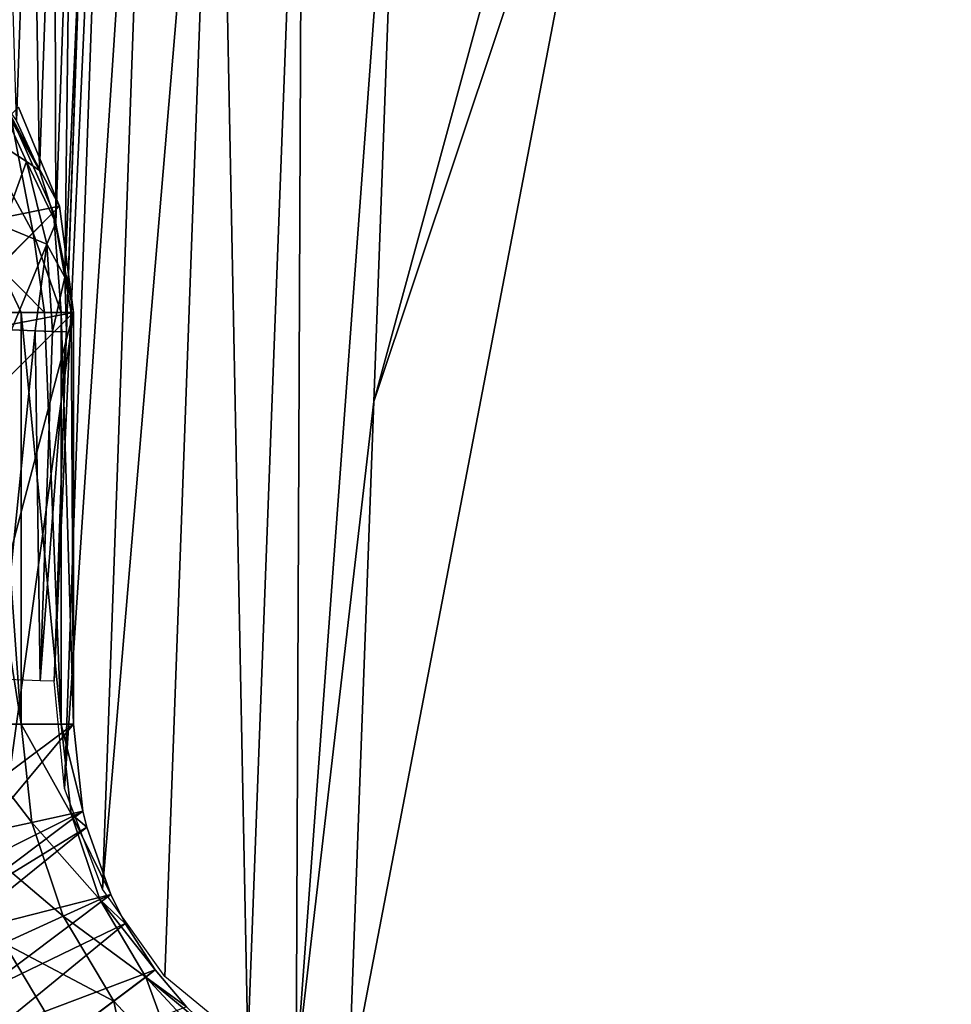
# Model space of a CAD drawing. Header units: millimetres. Extents: x -43.6 to 43.6, y -43.6 to 43.6.
# Tile 413 of 637: x 8.963 to 9.53, y 31.134 to 31.733. Entities that reach past the tile are written whole.
import ezdxf

# ---------------------------------------------------------------- set-up
doc = ezdxf.new("R2010")
doc.units = ezdxf.units.MM
doc.header["$LTSCALE"] = 52.148148
for name, color, linetype in [('150', 7, 'CONTINUOUS'), ('153', 7, 'CONTINUOUS'), ('177', 7, 'CONTINUOUS'), ('187', 7, 'CONTINUOUS'), ('196', 7, 'CONTINUOUS'), ('197', 7, 'CONTINUOUS'), ('284', 7, 'CONTINUOUS'), ('298', 7, 'CONTINUOUS'), ('299', 7, 'CONTINUOUS'), ('33', 7, 'CONTINUOUS'), ('39', 7, 'CONTINUOUS'), ('43', 7, 'CONTINUOUS'), ('44', 7, 'CONTINUOUS'), ('71', 7, 'CONTINUOUS'), ('80', 7, 'CONTINUOUS')]:
    doc.layers.add(name, color=color, linetype=linetype)

msp = doc.modelspace()

# ---------------------------------------------------------------- linework, layer by layer
at = {"layer": '150', "linetype": 'Continuous'}
msp.add_3dface([(11.47044, 31.2712, 10.77412), (9.38615, 31.95873, 10.77442), (10.50098, 35.33269, 23.93032), (11.47044, 31.2712, 10.77412)], dxfattribs=at)
at = {"layer": '153', "color": 2, "linetype": 'Continuous'}
for points in [[(9.14446, 34.19862, 25.93032), (6.88916, 34.72339, 25.93032), (7.35349, 28.09319, 2.36968), (9.14446, 34.19862, 25.93032)], [(8.37431, 27.80594, 2.36968), (9.14446, 34.19862, 25.93032), (7.35349, 28.09319, 2.36968), (8.37431, 27.80594, 2.36968)], [(11.36138, 33.52738, 25.93032), (9.14446, 34.19862, 25.93032), (8.37431, 27.80594, 2.36968), (11.36138, 33.52738, 25.93032)], [(9.38426, 27.48156, 2.36968), (11.36138, 33.52738, 25.93032), (8.37431, 27.80594, 2.36968), (9.38426, 27.48156, 2.36968)], [(10.3817, 27.12055, 2.36968), (11.36138, 33.52738, 25.93032), (9.38426, 27.48156, 2.36968), (10.3817, 27.12055, 2.36968)]]:
    msp.add_3dface(points, dxfattribs=at)
at = {"layer": '177', "linetype": 'Continuous'}
for points in [[(9.19548, 31.96697, 9.85045), (9.30427, 31.96352, 10.62144), (9.17835, 31.50074, -3.11055), (9.19548, 31.96697, 9.85045)], [(9.30427, 31.96352, 10.62144), (9.33101, 31.95718, 10.66155), (9.17835, 31.50074, -3.11055), (9.30427, 31.96352, 10.62144)], [(11.43957, 31.26443, 10.66126), (9.16293, 31.08138, -14.75872), (9.33101, 31.95718, 10.66155), (11.43957, 31.26443, 10.66126)], [(9.33101, 31.95718, 10.66155), (9.16293, 31.08138, -14.75872), (9.17835, 31.50074, -3.11055), (9.33101, 31.95718, 10.66155)], [(11.232, 30.39496, -14.75872), (9.16293, 31.08138, -14.75872), (11.43957, 31.26443, 10.66126), (11.232, 30.39496, -14.75872)]]:
    msp.add_3dface(points, dxfattribs=at)
at = {"layer": '187', "linetype": 'Continuous'}
for points in [[(8.98376, 31.33039, -14.75), (8.99119, 31.5432, -14.75), (9.00035, 31.8054, -4.73691), (8.98376, 31.33039, -14.75)], [(8.9984, 31.74957, -3.11275), (8.98376, 31.33039, -14.75), (9.00035, 31.8054, -4.73691), (8.9984, 31.74957, -3.11275)]]:
    msp.add_3dface(points, dxfattribs=at)
at = {"layer": '196', "linetype": 'Continuous'}
for points in [[(8.98376, 31.33039, -14.75), (8.9984, 31.74957, -3.11275), (9.02108, 32.15027, 9.84408), (8.98376, 31.33039, -14.75)], [(8.99007, 31.26505, -14.75234), (8.98376, 31.33039, -14.75), (9.02108, 32.15027, 9.84408), (8.99007, 31.26505, -14.75234)], [(9.04452, 32.08845, 9.84627), (8.99007, 31.26505, -14.75234), (9.02108, 32.15027, 9.84408), (9.04452, 32.08845, 9.84627)], [(9.01306, 31.20368, -14.75452), (8.99007, 31.26505, -14.75234), (9.04452, 32.08845, 9.84627), (9.01306, 31.20368, -14.75452)], [(9.08337, 32.03492, 9.84815), (9.01306, 31.20368, -14.75452), (9.04452, 32.08845, 9.84627), (9.08337, 32.03492, 9.84815)], [(9.05104, 31.15051, -14.75638), (9.01306, 31.20368, -14.75452), (9.08337, 32.03492, 9.84815), (9.05104, 31.15051, -14.75638)], [(9.10162, 31.10891, -14.75781), (9.05104, 31.15051, -14.75638), (9.08337, 32.03492, 9.84815), (9.10162, 31.10891, -14.75781)], [(9.13491, 31.99346, 9.84958), (9.10162, 31.10891, -14.75781), (9.08337, 32.03492, 9.84815), (9.13491, 31.99346, 9.84958)], [(9.13108, 31.0932, -14.75834), (9.10162, 31.10891, -14.75781), (9.13491, 31.99346, 9.84958), (9.13108, 31.0932, -14.75834)], [(9.19548, 31.96697, 9.85045), (9.13108, 31.0932, -14.75834), (9.13491, 31.99346, 9.84958), (9.19548, 31.96697, 9.85045)], [(9.19548, 31.96697, 9.85045), (9.17835, 31.50074, -3.11055), (9.13108, 31.0932, -14.75834), (9.19548, 31.96697, 9.85045)], [(9.17835, 31.50074, -3.11055), (9.16293, 31.08138, -14.75872), (9.13108, 31.0932, -14.75834), (9.17835, 31.50074, -3.11055)]]:
    msp.add_3dface(points, dxfattribs=at)
at = {"layer": '197', "linetype": 'Continuous'}
for points in [[(9.38615, 31.95873, 10.77442), (11.43957, 31.26443, 10.66126), (9.33101, 31.95718, 10.66155), (9.38615, 31.95873, 10.77442)], [(9.38615, 31.95873, 10.77442), (11.47044, 31.2712, 10.77412), (11.43957, 31.26443, 10.66126), (9.38615, 31.95873, 10.77442)]]:
    msp.add_3dface(points, dxfattribs=at)
at = {"layer": '284', "linetype": 'Continuous'}
for points in [[(8.95199, 31.96205, -4.74097), (8.96995, 31.93383, -4.74025), (8.96072, 31.67177, -14.75334), (8.95199, 31.96205, -4.74097)], [(8.96072, 31.67177, -14.75334), (8.96995, 31.93383, -4.74025), (8.97474, 31.64147, -14.75256), (8.96072, 31.67177, -14.75334)], [(8.96995, 31.93383, -4.74025), (8.98398, 31.90346, -4.73946), (8.97474, 31.64147, -14.75256), (8.96995, 31.93383, -4.74025)], [(8.97474, 31.64147, -14.75256), (8.98398, 31.90346, -4.73946), (8.98461, 31.60954, -14.75173), (8.97474, 31.64147, -14.75256)], [(8.98398, 31.90346, -4.73946), (8.99382, 31.87149, -4.73864), (8.98461, 31.60954, -14.75173), (8.98398, 31.90346, -4.73946)], [(8.98461, 31.60954, -14.75173), (8.99382, 31.87149, -4.73864), (8.99012, 31.57659, -14.75087), (8.98461, 31.60954, -14.75173)], [(8.99382, 31.87149, -4.73864), (9.00035, 31.8054, -4.73691), (8.99012, 31.57659, -14.75087), (8.99382, 31.87149, -4.73864)], [(9.00035, 31.8054, -4.73691), (8.99119, 31.5432, -14.75), (8.99012, 31.57659, -14.75087), (9.00035, 31.8054, -4.73691)]]:
    msp.add_3dface(points, dxfattribs=at)
at = {"layer": '298', "linetype": 'Continuous'}
for points in [[(8.96679, 31.64698, -14.80134), (8.93614, 31.66684, -14.85654), (8.94606, 31.69186, -14.78176), (8.96679, 31.64698, -14.80134)], [(8.96072, 31.67177, -14.75334), (8.97474, 31.64147, -14.75256), (8.94606, 31.69186, -14.78176), (8.96072, 31.67177, -14.75334)], [(8.97474, 31.64147, -14.75256), (8.96679, 31.64698, -14.80134), (8.94606, 31.69186, -14.78176), (8.97474, 31.64147, -14.75256)], [(8.95265, 31.60747, -14.87151), (8.93614, 31.66684, -14.85654), (8.96679, 31.64698, -14.80134), (8.95265, 31.60747, -14.87151)], [(8.97926, 31.59651, -14.8125), (8.95265, 31.60747, -14.87151), (8.96679, 31.64698, -14.80134), (8.97926, 31.59651, -14.8125)], [(8.97474, 31.64147, -14.75256), (8.98461, 31.60954, -14.75173), (8.96679, 31.64698, -14.80134), (8.97474, 31.64147, -14.75256)], [(8.98461, 31.60954, -14.75173), (8.97926, 31.59651, -14.8125), (8.96679, 31.64698, -14.80134), (8.98461, 31.60954, -14.75173)], [(8.98461, 31.60954, -14.75173), (8.99012, 31.57659, -14.75087), (8.97926, 31.59651, -14.8125), (8.98461, 31.60954, -14.75173)], [(8.95774, 31.54436, -14.87496), (8.95265, 31.60747, -14.87151), (8.97926, 31.59651, -14.8125), (8.95774, 31.54436, -14.87496)], [(8.97221, 31.54386, -14.84559), (8.95774, 31.54436, -14.87496), (8.97926, 31.59651, -14.8125), (8.97221, 31.54386, -14.84559)], [(8.98271, 31.54349, -14.81457), (8.97221, 31.54386, -14.84559), (8.97926, 31.59651, -14.8125), (8.98271, 31.54349, -14.81457)], [(8.99012, 31.57659, -14.75087), (8.98271, 31.54349, -14.81457), (8.97926, 31.59651, -14.8125), (8.99012, 31.57659, -14.75087)], [(8.99012, 31.57659, -14.75087), (8.99119, 31.5432, -14.75), (8.98271, 31.54349, -14.81457), (8.99012, 31.57659, -14.75087)]]:
    msp.add_3dface(points, dxfattribs=at)
at = {"layer": '299', "linetype": 'Continuous'}
for points in [[(8.95774, 31.54436, -14.87496), (8.97221, 31.54386, -14.84559), (8.95029, 31.33156, -14.875), (8.95774, 31.54436, -14.87496)], [(8.95029, 31.33156, -14.875), (8.97221, 31.54386, -14.84559), (8.97525, 31.33068, -14.8147), (8.95029, 31.33156, -14.875)], [(8.97221, 31.54386, -14.84559), (8.98271, 31.54349, -14.81457), (8.97525, 31.33068, -14.8147), (8.97221, 31.54386, -14.84559)], [(8.98271, 31.54349, -14.81457), (8.99119, 31.5432, -14.75), (8.97525, 31.33068, -14.8147), (8.98271, 31.54349, -14.81457)], [(8.99119, 31.5432, -14.75), (8.98376, 31.33039, -14.75), (8.97525, 31.33068, -14.8147), (8.99119, 31.5432, -14.75)]]:
    msp.add_3dface(points, dxfattribs=at)
at = {"layer": '33', "color": 40, "linetype": 'Continuous', "true_color": 0xffde00}
for points in [[(8.91352, 31.47296, -19.95436), (8.99556, 31.555, -15.25436), (8.91352, 31.24283, -19.95436), (8.91352, 31.47296, -19.95436)], [(8.91352, 31.24283, -19.95436), (8.99556, 31.555, -15.25436), (8.95666, 31.27512, -17.48309), (8.91352, 31.24283, -19.95436)], [(8.95666, 31.27512, -17.48309), (8.99556, 31.555, -15.25436), (8.99556, 31.30421, -15.25436), (8.95666, 31.27512, -17.48309)]]:
    msp.add_3dface(points, dxfattribs=at)
at = {"layer": '39', "color": 40, "linetype": 'Continuous', "true_color": 0xffde00}
for points in [[(8.98703, 31.61965, -15.25534), (8.88001, 31.59792, -19.95596), (8.96202, 31.68, -15.25596), (8.98703, 31.61965, -15.25534)], [(8.90499, 31.53764, -19.95534), (8.88001, 31.59792, -19.95596), (8.98703, 31.61965, -15.25534), (8.90499, 31.53764, -19.95534)], [(8.99556, 31.555, -15.25436), (8.90499, 31.53764, -19.95534), (8.98703, 31.61965, -15.25534), (8.99556, 31.555, -15.25436)], [(8.99556, 31.555, -15.25436), (8.91352, 31.47296, -19.95436), (8.90499, 31.53764, -19.95534), (8.99556, 31.555, -15.25436)]]:
    msp.add_3dface(points, dxfattribs=at)
at = {"layer": '43', "color": 40, "linetype": 'Continuous', "true_color": 0xffde00}
for points in [[(8.92391, 31.30421, -15.07477), (8.96354, 31.30421, -15.12753), (8.92393, 31.555, -15.07479), (8.92391, 31.30421, -15.07477)], [(8.92393, 31.555, -15.07479), (8.96354, 31.30421, -15.12753), (8.94549, 31.555, -15.09986), (8.92393, 31.555, -15.07479)], [(8.94549, 31.555, -15.09986), (8.96354, 31.30421, -15.12753), (8.96356, 31.555, -15.12756), (8.94549, 31.555, -15.09986)], [(8.96354, 31.30421, -15.12753), (8.988, 31.30421, -15.18881), (8.96356, 31.555, -15.12756), (8.96354, 31.30421, -15.12753)], [(8.96356, 31.555, -15.12756), (8.988, 31.30421, -15.18881), (8.97782, 31.555, -15.1574), (8.96356, 31.555, -15.12756)], [(8.97782, 31.555, -15.1574), (8.988, 31.30421, -15.18881), (8.98801, 31.555, -15.18885), (8.97782, 31.555, -15.1574)], [(8.988, 31.30421, -15.18881), (8.99556, 31.30421, -15.25436), (8.98801, 31.555, -15.18885), (8.988, 31.30421, -15.18881)], [(8.98801, 31.555, -15.18885), (8.99556, 31.30421, -15.25436), (8.99395, 31.555, -15.22138), (8.98801, 31.555, -15.18885)], [(8.99556, 31.30421, -15.25436), (8.99556, 31.555, -15.25436), (8.99395, 31.555, -15.22138), (8.99556, 31.30421, -15.25436)]]:
    msp.add_3dface(points, dxfattribs=at)
at = {"layer": '44', "color": 40, "linetype": 'Continuous', "true_color": 0xffde00}
for points in [[(8.95717, 31.67515, -15.19256), (8.94076, 31.65874, -15.13317), (8.97082, 31.60345, -15.15291), (8.95717, 31.67515, -15.19256)], [(8.98703, 31.61965, -15.25534), (8.96202, 31.68, -15.25596), (8.95717, 31.67515, -15.19256), (8.98703, 31.61965, -15.25534)], [(8.98703, 31.61965, -15.25534), (8.95717, 31.67515, -15.19256), (8.98338, 31.61601, -15.20272), (8.98703, 31.61965, -15.25534)], [(8.98338, 31.61601, -15.20272), (8.95717, 31.67515, -15.19256), (8.97082, 31.60345, -15.15291), (8.98338, 31.61601, -15.20272)], [(8.97082, 31.60345, -15.15291), (8.94076, 31.65874, -15.13317), (8.9501, 31.58272, -15.1089), (8.97082, 31.60345, -15.15291)], [(8.98801, 31.555, -15.18885), (8.98338, 31.61601, -15.20272), (8.97082, 31.60345, -15.15291), (8.98801, 31.555, -15.18885)], [(8.99556, 31.555, -15.25436), (8.98703, 31.61965, -15.25534), (8.98338, 31.61601, -15.20272), (8.99556, 31.555, -15.25436)], [(8.99395, 31.555, -15.22138), (8.99556, 31.555, -15.25436), (8.98338, 31.61601, -15.20272), (8.99395, 31.555, -15.22138)], [(8.98801, 31.555, -15.18885), (8.99395, 31.555, -15.22138), (8.98338, 31.61601, -15.20272), (8.98801, 31.555, -15.18885)], [(8.97782, 31.555, -15.1574), (8.97082, 31.60345, -15.15291), (8.9501, 31.58272, -15.1089), (8.97782, 31.555, -15.1574)], [(8.97782, 31.555, -15.1574), (8.98801, 31.555, -15.18885), (8.97082, 31.60345, -15.15291), (8.97782, 31.555, -15.1574)], [(8.94549, 31.555, -15.09986), (8.96356, 31.555, -15.12756), (8.9501, 31.58272, -15.1089), (8.94549, 31.555, -15.09986)], [(8.96356, 31.555, -15.12756), (8.97782, 31.555, -15.1574), (8.9501, 31.58272, -15.1089), (8.96356, 31.555, -15.12756)]]:
    msp.add_3dface(points, dxfattribs=at)
at = {"layer": '71', "color": 40, "linetype": 'Continuous', "true_color": 0xffde00}
for points in [[(8.95666, 31.27512, -17.48309), (8.99556, 31.30421, -15.25436), (8.91586, 31.20867, -19.95477), (8.95666, 31.27512, -17.48309)], [(8.91586, 31.20867, -19.95477), (8.99556, 31.30421, -15.25436), (9.00125, 31.25112, -15.25496), (8.91586, 31.20867, -19.95477)], [(8.91922, 31.18971, -19.95496), (8.91586, 31.20867, -19.95477), (9.00125, 31.25112, -15.25496), (8.91922, 31.18971, -19.95496)], [(9.00354, 31.2415, -15.25504), (8.91922, 31.18971, -19.95496), (9.00125, 31.25112, -15.25496), (9.00354, 31.2415, -15.25504)], [(8.92257, 31.17611, -19.95508), (8.91922, 31.18971, -19.95496), (9.00354, 31.2415, -15.25504), (8.92257, 31.17611, -19.95508)], [(9.01812, 31.20037, -15.25532), (8.92257, 31.17611, -19.95508), (9.00354, 31.2415, -15.25504), (9.01812, 31.20037, -15.25532)], [(8.93608, 31.13902, -19.95533), (8.92257, 31.17611, -19.95508), (9.01812, 31.20037, -15.25532), (8.93608, 31.13902, -19.95533)], [(9.027, 31.18278, -15.2554), (8.93608, 31.13902, -19.95533), (9.01812, 31.20037, -15.25532), (9.027, 31.18278, -15.2554)], [(8.94712, 31.11761, -19.95541), (8.93608, 31.13902, -19.95533), (9.027, 31.18278, -15.2554), (8.94712, 31.11761, -19.95541)], [(9.04531, 31.15451, -15.25545), (8.94712, 31.11761, -19.95541), (9.027, 31.18278, -15.2554), (9.04531, 31.15451, -15.25545)], [(8.96335, 31.09304, -19.95545), (8.94712, 31.11761, -19.95541), (9.04531, 31.15451, -15.25545), (8.96335, 31.09304, -19.95545)], [(9.06429, 31.13202, -15.25541), (8.96335, 31.09304, -19.95545), (9.04531, 31.15451, -15.25545), (9.06429, 31.13202, -15.25541)]]:
    msp.add_3dface(points, dxfattribs=at)
at = {"layer": '80', "color": 40, "linetype": 'Continuous', "true_color": 0xffde00}
for points in [[(8.96354, 31.30421, -15.12753), (8.92391, 31.30421, -15.07477), (8.97016, 31.24438, -15.12787), (8.96354, 31.30421, -15.12753)], [(8.97016, 31.24438, -15.12787), (8.92391, 31.30421, -15.07477), (8.93145, 31.23597, -15.07498), (8.97016, 31.24438, -15.12787)], [(8.988, 31.30421, -15.18881), (8.96354, 31.30421, -15.12753), (8.99398, 31.24955, -15.18929), (8.988, 31.30421, -15.18881)], [(8.99398, 31.24955, -15.18929), (8.96354, 31.30421, -15.12753), (8.97016, 31.24438, -15.12787), (8.99398, 31.24955, -15.18929)], [(8.99556, 31.30421, -15.25436), (8.988, 31.30421, -15.18881), (9.00125, 31.25112, -15.25496), (8.99556, 31.30421, -15.25436)], [(9.00125, 31.25112, -15.25496), (8.988, 31.30421, -15.18881), (8.99398, 31.24955, -15.18929), (9.00125, 31.25112, -15.25496)], [(8.99398, 31.24955, -15.18929), (8.97016, 31.24438, -15.12787), (9.01141, 31.19738, -15.18959), (8.99398, 31.24955, -15.18929)], [(9.00354, 31.2415, -15.25504), (9.00125, 31.25112, -15.25496), (8.99398, 31.24955, -15.18929), (9.00354, 31.2415, -15.25504)], [(9.01812, 31.20037, -15.25532), (9.00354, 31.2415, -15.25504), (8.99398, 31.24955, -15.18929), (9.01812, 31.20037, -15.25532)], [(9.01812, 31.20037, -15.25532), (8.99398, 31.24955, -15.18929), (9.01141, 31.19738, -15.18959), (9.01812, 31.20037, -15.25532)], [(8.97016, 31.24438, -15.12787), (8.93145, 31.23597, -15.07498), (8.98927, 31.18728, -15.12809), (8.97016, 31.24438, -15.12787)], [(9.01141, 31.19738, -15.18959), (8.97016, 31.24438, -15.12787), (8.98927, 31.18728, -15.12809), (9.01141, 31.19738, -15.18959)], [(8.98927, 31.18728, -15.12809), (8.93145, 31.23597, -15.07498), (8.95324, 31.17083, -15.07512), (8.98927, 31.18728, -15.12809)], [(9.027, 31.18278, -15.2554), (9.01812, 31.20037, -15.25532), (9.01141, 31.19738, -15.18959), (9.027, 31.18278, -15.2554)], [(9.01141, 31.19738, -15.18959), (8.98927, 31.18728, -15.12809), (9.03948, 31.15008, -15.18969), (9.01141, 31.19738, -15.18959)], [(9.04531, 31.15451, -15.25545), (9.027, 31.18278, -15.2554), (9.01141, 31.19738, -15.18959), (9.04531, 31.15451, -15.25545)], [(9.04531, 31.15451, -15.25545), (9.01141, 31.19738, -15.18959), (9.03948, 31.15008, -15.18969), (9.04531, 31.15451, -15.25545)], [(8.98927, 31.18728, -15.12809), (8.95324, 31.17083, -15.07512), (9.02, 31.13552, -15.12816), (8.98927, 31.18728, -15.12809)], [(9.03948, 31.15008, -15.18969), (8.98927, 31.18728, -15.12809), (9.02, 31.13552, -15.12816), (9.03948, 31.15008, -15.18969)], [(8.95324, 31.17083, -15.07512), (8.90582, 31.1492, -15.03439), (8.98829, 31.11179, -15.07516), (8.95324, 31.17083, -15.07512)], [(9.02, 31.13552, -15.12816), (8.95324, 31.17083, -15.07512), (8.98829, 31.11179, -15.07516), (9.02, 31.13552, -15.12816)], [(9.06429, 31.13202, -15.25541), (9.04531, 31.15451, -15.25545), (9.03948, 31.15008, -15.18969), (9.06429, 31.13202, -15.25541)], [(8.98829, 31.11179, -15.07516), (8.90582, 31.1492, -15.03439), (8.94655, 31.08057, -15.03441), (8.98829, 31.11179, -15.07516)], [(9.03948, 31.15008, -15.18969), (9.02, 31.13552, -15.12816), (9.06098, 31.09142, -15.12809), (9.03948, 31.15008, -15.18969)], [(9.08167, 31.11541, -15.25532), (9.06429, 31.13202, -15.25541), (9.03948, 31.15008, -15.18969), (9.08167, 31.11541, -15.25532)], [(9.08167, 31.11541, -15.25532), (9.03948, 31.15008, -15.18969), (9.07692, 31.1098, -15.18959), (9.08167, 31.11541, -15.25532)], [(9.07692, 31.1098, -15.18959), (9.03948, 31.15008, -15.18969), (9.06098, 31.09142, -15.12809), (9.07692, 31.1098, -15.18959)], [(9.02, 31.13552, -15.12816), (8.98829, 31.11179, -15.07516), (9.03502, 31.06149, -15.07512), (9.02, 31.13552, -15.12816)], [(9.06098, 31.09142, -15.12809), (9.02, 31.13552, -15.12816), (9.03502, 31.06149, -15.07512), (9.06098, 31.09142, -15.12809)]]:
    msp.add_3dface(points, dxfattribs=at)

doc.saveas('drawing.dxf')
